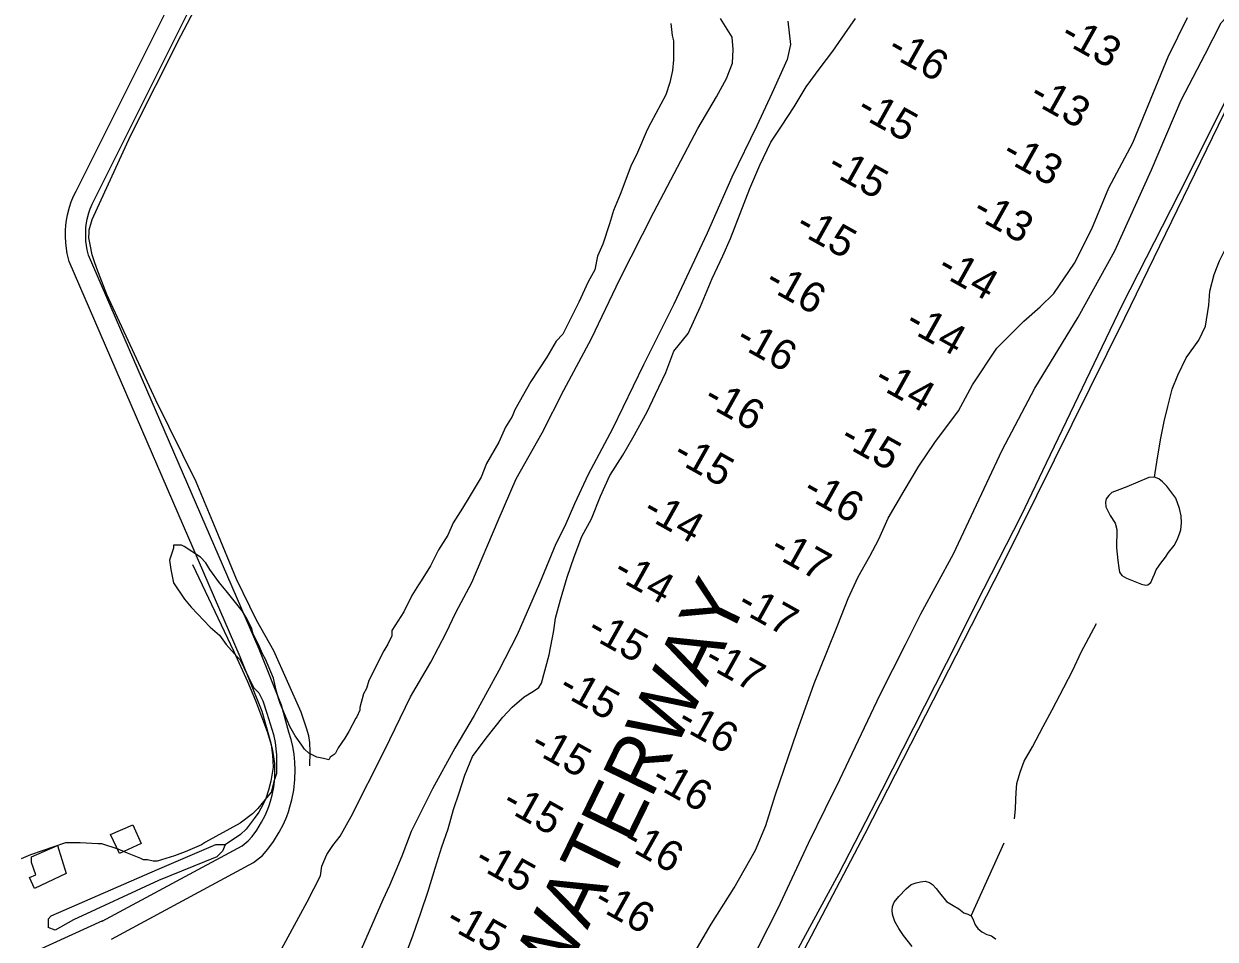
# Model space of a CAD drawing. Extents: x 3683402 to 3721514, y 487807 to 513565.
# Drawn here: x 3701138 to 3702904, y 503914 to 505272 of the extents above; entities that cross this region are included whole.
import ezdxf

# ---------------------------------------------------------------- set-up
doc = ezdxf.new("R2010")
doc.units = 0
for name, color, linetype in [('V-BLDG-OTLN', 7, 'Continuous'), ('V-LEVE-TOET', 7, 'Continuous'), ('V-RIVR-IDEN', 7, 'Continuous'), ('V-ROAD-CNTR', 7, 'Continuous'), ('V-SITE-OTLN', 7, 'Continuous'), ('V-SITE-VEGE', 7, 'Continuous'), ('V-TOPO-SHOR', 7, 'Continuous'), ('V-TOPO-SPOT', 7, 'Continuous')]:
    doc.layers.add(name, color=color, linetype=linetype)

msp = doc.modelspace()

# ---------------------------------------------------------------- linework, layer by layer
at = {"layer": 'V-BLDG-OTLN'}
for points in [[(3701266.1, 504069.1), (3701299.1, 504083.8), (3701311.7, 504055.9), (3701279.6, 504041.2)], [(3701148.9, 504036), (3701187.5, 504052.8), (3701200.3, 504011.5), (3701153.7, 503989.4), (3701146.3, 504005.3), (3701155.6, 504009.4), (3701148.9, 504028)]]:
    msp.add_lwpolyline(points, close=True, dxfattribs=at)
at = {"layer": 'V-LEVE-TOET'}
for points in [[(3702853.2, 505158.6), (3702888.5, 505226.9), (3702912.6, 505273.4), (3702941.9, 505305.5)], [(3702270.2, 505275.8), (3702272.2, 505258.6), (3702274.2, 505241), (3702269.4, 505218.9), (3702246.5, 505168.7), (3702224.1, 505120.6), (3702187.1, 505044.4), (3702150.5, 504961.3), (3702101.3, 504856.1), (3702056, 504766.1), (3702010.2, 504671.3), (3701974.1, 504603.4), (3701954.1, 504559.7), (3701939.5, 504526.7), (3701926.4, 504500.7), (3701902, 504441.7), (3701868.9, 504365.5), (3701841.6, 504312.4), (3701822.1, 504276.5), (3701805, 504246), (3701776.7, 504197.4), (3701743.6, 504136.9), (3701711.9, 504074), (3701697.8, 504037.1), (3701689, 504016), (3701679.8, 503993.9), (3701669.6, 503972.2), (3701637.9, 503898.5)], [(3702136.7, 505116.8), (3702164.6, 505163.6), (3702179.2, 505190.6), (3702187.9, 505213.7), (3702189.3, 505233.8), (3702187.8, 505252), (3702170.5, 505279.9)], [(3702992.2, 505274.8), (3702965.1, 505247.9), (3702936, 505192.3), (3702849.4, 505018.6)], [(3702588, 504639.3), (3702636.4, 504731.6), (3702700.3, 504837), (3702755, 504935.1), (3702809.2, 505055.1), (3702853.2, 505158.6)], [(3701504.5, 503871), (3701557.7, 503969.4), (3701577.2, 504008.2), (3701579.6, 504022.5), (3701586.9, 504039.7), (3701595.7, 504052.9), (3701606.4, 504066.7), (3701623, 504096.2), (3701672.7, 504195), (3701710.7, 504273.7), (3701741, 504324.8), (3701763.9, 504368.6), (3701778, 504398.6), (3701801.9, 504443.3), (3701840.9, 504535.2), (3701867.6, 504596.7), (3701906.2, 504665), (3701937.9, 504728.4), (3701979.3, 504805.1), (3702021.2, 504893.1), (3702071.4, 504992.4), (3702136.7, 505116.8)], [(3702849.4, 505018.6), (3702765.2, 504854.2), (3702653, 504620.4), (3702615.8, 504542.4), (3702560.1, 504433.5), (3702505, 504322.8), (3702456.6, 504227.6), (3702409.6, 504134.9), (3702345.3, 504010.5), (3702293, 503914.3), (3702247, 503827)], [(3702211.2, 503872.3), (3702255.7, 503960.1), (3702300.6, 504056.7), (3702325.8, 504108), (3702347.1, 504150.9), (3702407.1, 504276.8), (3702444.8, 504351), (3702467.5, 504396.8), (3702515.9, 504485.7), (3702588, 504639.3)]]:
    msp.add_lwpolyline(points, dxfattribs=at)
at = {"layer": 'V-ROAD-CNTR'}
for points in [[(3701253.6, 503940.7), (3701461.4, 504052.7), (3701470.3, 504059.8), (3701476, 504066.4), (3701482.9, 504075.8), (3701490.1, 504087.4), (3701495.3, 504097.5), (3701499.4, 504107), (3701501.4, 504112.6), (3701503.4, 504118.9), (3701505.8, 504127.7), (3701508.1, 504139.5), (3701509.6, 504152.7), (3701509.9, 504165.2), (3701509.5, 504174.6), (3701508.5, 504184.5), (3701506.8, 504194.1), (3701504.9, 504202.5), (3701501.8, 504213), (3701491.2, 504251.7), (3701458.6, 504332.7), (3701204.9, 504919.4), (3701202.1, 504931.1), (3701199.9, 504946.5), (3701199.3, 504957), (3701199.5, 504966.5), (3701199.9, 504972.1), (3701200.6, 504977.7), (3701202.5, 504988.5), (3701205.4, 505000), (3701208, 505007.8), (3701211.5, 505016.3), (3701215.1, 505023.7), (3701502.1, 505598.6)], [(3701267.8, 503914.3), (3701478, 504027.6), (3701491.3, 504038.1), (3701499.5, 504047.8), (3701507.8, 504059), (3701516.2, 504072.6), (3701522.5, 504084.7), (3701527.3, 504095.9), (3701529.8, 504102.8), (3701532.2, 504110.5), (3701535, 504121), (3701537.8, 504134.9), (3701539.5, 504150.7), (3701539.9, 504165.5), (3701539.4, 504176.8), (3701538.2, 504188.6), (3701536.3, 504200), (3701533.9, 504210.1), (3701530.6, 504221.3), (3701519.6, 504261.2), (3701486.3, 504344.2), (3701233.5, 504928.9), (3701231.6, 504936.8), (3701229.8, 504949.4), (3701229.4, 504957.4), (3701229.5, 504965.1), (3701229.8, 504969.3), (3701230.3, 504973.5), (3701231.8, 504982.2), (3701234.2, 504991.4), (3701236.2, 504997.4), (3701239, 505004.2), (3701242, 505010.5), (3701529, 505585.2)], [(3701254.5, 503941.1), (3700148.3, 503436.5)]]:
    msp.add_lwpolyline(points, dxfattribs=at)
at = {"layer": 'V-SITE-OTLN'}
msp.add_lwpolyline([(3701388.9, 502092.6), (3701498.3, 502314), (3701652.3, 502618.8), (3701908.9, 503121.9), (3702142.7, 503570.5), (3702199.6, 503717.1), (3702384.9, 504070.8), (3702587.3, 504467.6), (3702769.8, 504835.6), (3702969.3, 505246.7)], dxfattribs=at)
at = {"layer": 'V-SITE-VEGE'}
for points in [[(3702096.7, 505272.4), (3702098.8, 505254.5), (3702100.8, 505246.5), (3702100.9, 505218.6), (3702099, 505202.6), (3702095, 505184.7), (3702089.1, 505166.7), (3702067.3, 505124.8), (3702061.4, 505114.8), (3702047.5, 505080.8), (3702037.6, 505060.9), (3702021.8, 505018.9), (3702011.9, 504995), (3702006, 504975), (3701996.1, 504945.1), (3701988.2, 504927.1), (3701984.3, 504907.1), (3701974.4, 504889.2), (3701960.5, 504859.2), (3701936.8, 504811.3), (3701926.8, 504801.3), (3701912.9, 504777.3), (3701889.1, 504741.3), (3701865.3, 504699.4), (3701861.4, 504689.4), (3701851.5, 504673.4), (3701841.6, 504651.4)], [(3701841.6, 504651.4), (3701823.7, 504619.5), (3701815.8, 504599.5), (3701798, 504569.5), (3701788, 504553.6), (3701774.2, 504531.6), (3701766.2, 504513.6), (3701752.4, 504491.6), (3701740.5, 504467.7), (3701726.6, 504445.7), (3701722.6, 504439.7), (3701712.7, 504423.7), (3701700.8, 504399.7), (3701683, 504371.8), (3701683, 504363.8), (3701677, 504351.8), (3701671.1, 504341.8), (3701649.3, 504297.9), (3701645.4, 504285.9), (3701641.4, 504277.9), (3701635.5, 504257.9), (3701635.5, 504254), (3701631.5, 504244), (3701629.6, 504242), (3701619.6, 504222), (3701613.7, 504212), (3701603.8, 504198), (3701599.8, 504190), (3701597.8, 504188), (3701591.9, 504184), (3701589.9, 504180), (3701581.9, 504182), (3701571.9, 504184), (3701559.9, 504189.9), (3701553.9, 504195.9), (3701549.9, 504201.8), (3701539.9, 504215.8), (3701531.9, 504229.7), (3701517.8, 504263.5), (3701515.8, 504269.5), (3701511.8, 504283.5), (3701507.7, 504301.4), (3701495.7, 504329.3), (3701491.7, 504337.2), (3701485.6, 504351.2), (3701477.6, 504367.1), (3701475.6, 504375.1), (3701467.5, 504391), (3701461.5, 504400.9), (3701437.5, 504430.8), (3701427.5, 504442.7), (3701413.5, 504462.6), (3701407.5, 504472.5), (3701399.5, 504480.5), (3701375.5, 504496.4), (3701371.5, 504498.3), (3701359.5, 504498.3), (3701359.5, 504494.3), (3701353.6, 504476.4), (3701355.6, 504462.4), (3701359.7, 504442.5), (3701375.7, 504418.6), (3701385.7, 504406.7), (3701413.8, 504376.8), (3701427.8, 504364.9), (3701437.8, 504351), (3701453.8, 504333.1), (3701457.8, 504329.1), (3701463.8, 504317.2), (3701477.9, 504287.3), (3701485.9, 504279.4), (3701491.9, 504267.4), (3701497.9, 504249.5), (3701508, 504217.6), (3701510, 504205.7), (3701512.1, 504187.7), (3701512.2, 504159.8), (3701508.2, 504147.9), (3701504.3, 504131.9), (3701484.4, 504107.9), (3701476.5, 504099.9), (3701458.6, 504085.9), (3701406.8, 504057.8), (3701400.9, 504053.8), (3701377, 504043.7), (3701361, 504037.7), (3701335.1, 504029.6), (3701329.2, 504029.6), (3701321.2, 504031.6), (3701315.2, 504031.6), (3701311.2, 504033.5), (3701291.2, 504041.5), (3701277.3, 504047.4), (3701253.3, 504055.3), (3701247.3, 504055.3), (3701221.4, 504057.2), (3701199.5, 504057.1), (3701147.7, 504039), (3701133.7, 504033)]]:
    msp.add_lwpolyline(points, dxfattribs=at)
at = {"layer": 'V-TOPO-SHOR'}
msp.add_line((3702541.8, 503948.7), (3702591, 504057), dxfattribs=at)
for points in [[(3701561.6, 504171.1), (3701562.2, 504191.9), (3701561.5, 504205.8), (3701560.1, 504215.5), (3701556.6, 504227.3), (3701548.8, 504250.8), (3701508.3, 504341.6), (3701482.4, 504387.4), (3701453.1, 504448.3), (3701423, 504521.1), (3701392.9, 504592.5), (3701333.4, 504713.8), (3701260.7, 504870.4), (3701246, 504909.2), (3701241.8, 504920.3), (3701239, 504929.4), (3701236.2, 504944.6), (3701234, 504954.3), (3701234.7, 504962.7), (3701234.7, 504966.1), (3701238.8, 504981.4), (3701296, 505105.9), (3701370.4, 505254), (3701461.5, 505427.8)], [(3701702.3, 503887.6), (3701714.8, 503920.6), (3701726, 503952.9), (3701736.9, 503985.2), (3701747.4, 504019.4), (3701757.1, 504050.8), (3701766.5, 504077.6), (3701774.6, 504106.3), (3701782.8, 504131), (3701791.3, 504157.4), (3701802.6, 504184.9), (3701823, 504212.1), (3701847.6, 504243.2), (3701861.3, 504258.2), (3701879.3, 504273.6), (3701893, 504281.9), (3701901.3, 504287.4), (3701904.8, 504293.7), (3701916.4, 504335.8), (3701923.4, 504371.9), (3701925.7, 504390.4), (3701933, 504417.5), (3701943.1, 504451), (3701953.2, 504481.3), (3701964.9, 504511.5), (3701979, 504537.5), (3701992.6, 504571.3), (3702006.2, 504602), (3702025.8, 504632), (3702040.2, 504657.9), (3702061.7, 504696.1), (3702073.8, 504722.5), (3702089.4, 504754.7), (3702101.1, 504786.2), (3702122.6, 504812.6), (3702140.9, 504852.7), (3702158.1, 504894), (3702174, 504927.9), (3702185, 504953.4), (3702199.4, 504990.4), (3702213.8, 505027.8), (3702228.6, 505062.4), (3702245, 505096.6), (3702260.6, 505120.3), (3702279.3, 505149), (3702297.3, 505178.5), (3702318, 505206.5), (3702336.8, 505231.3), (3702354.4, 505257.3), (3702370.4, 505279.7)], [(3702100.9, 503840.8), (3702156.4, 503936.1), (3702190.7, 503990.4), (3702222, 504046.3), (3702237.6, 504082.5), (3702251.6, 504127.3), (3702284.2, 504222.5), (3702309.1, 504293.3), (3702327.8, 504339.7), (3702344.2, 504380.6), (3702359.8, 504419.2), (3702374.6, 504451.4), (3702391.8, 504482.1), (3702405, 504507.3), (3702419.1, 504538.8), (3702442.5, 504578.9), (3702464.4, 504615.9), (3702487.8, 504650.6), (3702523, 504697.8), (3702544.1, 504736.4), (3702580, 504790.7), (3702620, 504831), (3702644.2, 504852.2), (3702664.6, 504872), (3702695.1, 504916.8), (3702720.8, 504968), (3702745.8, 505028.6), (3702781.7, 505095.5), (3702812.1, 505170.2), (3702833.9, 505222.9), (3702862.7, 505281.2)], [(3702813.8, 504599.4), (3702818.2, 504627.9), (3702823, 504657.2), (3702827.8, 504682), (3702833.4, 504704.3), (3702839.8, 504730), (3702848.2, 504750.7), (3702860.8, 504776.4), (3702879.4, 504802.8), (3702889.4, 504823.6), (3702894.2, 504854.5), (3702895.8, 504875.2), (3702902.2, 504900), (3702909.8, 504920.4), (3702923.2, 504946.8), (3702956.8, 504974.6), (3703003.4, 505005.2)], [(3702816.3, 504462.1), (3702823.2, 504471.9), (3702829.7, 504480.8), (3702834.5, 504487.8), (3702842.6, 504497.9), (3702847.1, 504506.5), (3702850.7, 504515.4), (3702852.7, 504521.1), (3702853.9, 504531.7), (3702853, 504541.9), (3702850.6, 504552.8), (3702845.2, 504568.2), (3702831.8, 504586.1), (3702825.6, 504592.6), (3702820.3, 504597), (3702813.8, 504599.4), (3702805.3, 504599), (3702772.4, 504585.1), (3702758.2, 504579.7), (3702750.5, 504576.5), (3702746.1, 504572.4), (3702742, 504567.1), (3702740.8, 504562.2), (3702741.6, 504555.3), (3702747.8, 504542.7), (3702755.1, 504531), (3702758, 504521.6), (3702757.3, 504494.4), (3702759.4, 504475.7), (3702760.6, 504464.7), (3702761.9, 504458.7), (3702765.2, 504453.4), (3702772.1, 504449.7), (3702784.7, 504444.5), (3702794.5, 504440.5), (3702800.6, 504439.3), (3702803.8, 504439.7), (3702808.3, 504443), (3702811.1, 504449.9), (3702813.5, 504455.6), (3702816.3, 504462.1)], [(3701387.8, 504469.8), (3701449.2, 504340.6), (3701469.4, 504296.4), (3701481.2, 504268.1), (3701491.7, 504240.4), (3701498.7, 504220.4), (3701504.3, 504202.4), (3701506.4, 504187.2), (3701507.2, 504169.2), (3701503.8, 504148.4), (3701500.4, 504135.3), (3701496.3, 504122.8), (3701492.1, 504113.1), (3701486, 504102.7), (3701479.1, 504093), (3701467.4, 504077), (3701459.1, 504069.4), (3701436.3, 504054.1), (3701431.5, 504054.1), (3701421.8, 504054), (3701335.4, 504017.1), (3701177.9, 503948), (3701173.7, 503943.8), (3701173.8, 503931.4)], [(3702606.3, 504092.4), (3702607.5, 504107), (3702608.2, 504121.3), (3702608.6, 504131.4), (3702609.8, 504144.8), (3702614.6, 504161.9), (3702620.6, 504178.2), (3702632.7, 504199.4), (3702648.5, 504229.5), (3702661.8, 504254.3), (3702679.2, 504287.3), (3702692.5, 504313.3), (3702705, 504339.8), (3702727.6, 504382.5)], [(3701436.3, 504054.1), (3701432.2, 504044.4), (3701423.9, 504036), (3701337.5, 504001.1), (3701211.1, 503942.6), (3701184.2, 503927.3), (3701173.8, 503931.4)], [(3702454.2, 503903.3), (3702441.5, 503919.5), (3702434.6, 503930.1), (3702428.8, 503940.2), (3702426.4, 503947.9), (3702425.1, 503951.2), (3702424.7, 503956.4), (3702425.5, 503962.5), (3702427.9, 503969.1), (3702434.8, 503977.6), (3702445.7, 503988.6), (3702453, 503995.1), (3702460.3, 503997.6), (3702466.8, 503999.3), (3702473.7, 504000.1), (3702480.2, 503998.1), (3702484.7, 503995.3), (3702490, 503989.2), (3702494.9, 503982.7), (3702505.1, 503970.1), (3702515.3, 503964.1), (3702523.5, 503959.2), (3702531.2, 503953.2), (3702536.9, 503951.1), (3702541.8, 503948.7), (3702544.6, 503944.3), (3702547.9, 503935.3), (3702552, 503929.7), (3702557.7, 503924.8), (3702565, 503921.2), (3702571.9, 503918.8), (3702578.1, 503914.7), (3702578.5, 503913.9)]]:
    msp.add_lwpolyline(points, dxfattribs=at)

# ---------------------------------------------------------------- texts
at = {"layer": 'V-RIVR-IDEN'}
msp.add_text('WATERWAY', height=83, rotation=64.0208, dxfattribs=at).set_placement((3701927.1, 503832.8))
at = {"layer": 'V-TOPO-SPOT'}
for s, p in [('-13', (3702671.6, 505247.3)), ('-16', (3702415.2, 505227.4)), ('-13', (3702625.6, 505158.1)), ('-15', (3702369.7, 505137.8)), ('-13', (3702585, 505072.4)), ('-15', (3702325.9, 505053.1)), ('-13', (3702541.3, 504987.3)), ('-15', (3702279, 504964.8)), ('-14', (3702489.2, 504902.6)), ('-16', (3702233.6, 504881.8)), ('-14', (3702441.4, 504820.6)), ('-16', (3702190.5, 504796.7)), ('-14', (3702395.4, 504736.8)), ('-16', (3702142.7, 504708.9)), ('-15', (3702345, 504650.1)), ('-15', (3702097.3, 504625.9)), ('-16', (3702289.8, 504572.3)), ('-14', (3702052.7, 504542.3)), ('-17', (3702241.2, 504486)), ('-14', (3702008.8, 504452.1)), ('-17', (3702192.5, 504403.6)), ('-15', (3701970, 504365.2)), ('-17', (3702143.5, 504321.3)), ('-15', (3701927.8, 504280)), ('-16', (3702103.7, 504230.3)), ('-15', (3701885.9, 504194.9)), ('-16', (3702065.2, 504144)), ('-15', (3701844.2, 504109.1)), ('-16', (3702022.5, 504053.3)), ('-15', (3701803.1, 504023.8)), ('-16', (3701979.8, 503963.1)), ('-15', (3701760.2, 503934.2))]:
    msp.add_text(s, height=45, rotation=330.7933, dxfattribs=at).set_placement(p)

doc.saveas('drawing.dxf')
